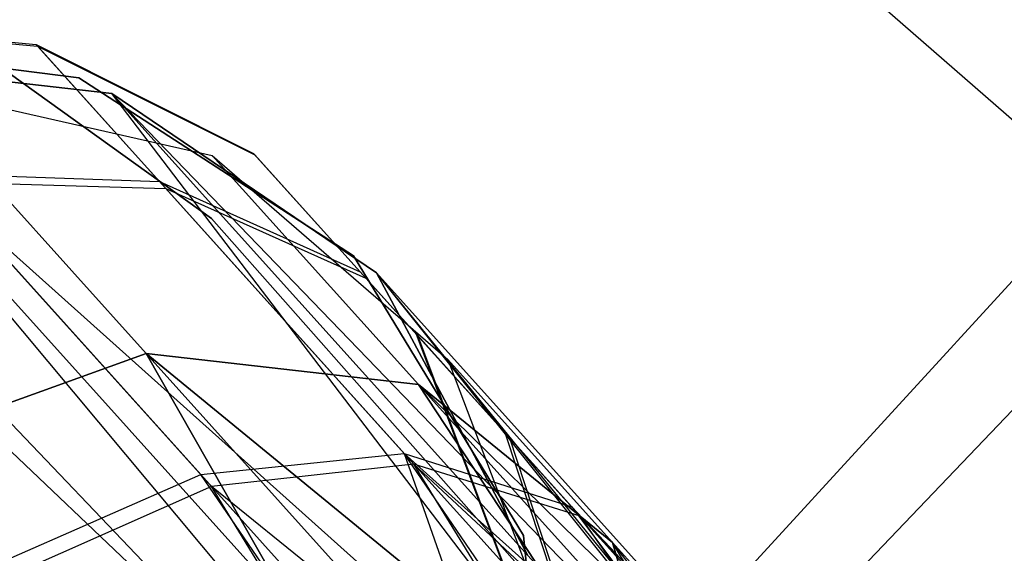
# Model space of a CAD drawing. Extents: x 0.3 to 7.1, y -3.38 to 3.38.
# Tile 385 of 604: x 4.72 to 4.87, y -1.09 to -1.01. Entities that reach past the tile are written whole.
import ezdxf

# ---------------------------------------------------------------- set-up
doc = ezdxf.new("R2010")
doc.units = 0
doc.header["$LTSCALE"] = 2.54
doc.layers.get('0').update_dxf_attribs({"linetype": 'CONTINUOUS'})

# ---------------------------------------------------------------- blocks, each defined once
blk = doc.blocks.new('SINGLES_AVVSTL_STL')
at = {"color": 0}
for p, q in [((4.89209, -1.04473, 5.1494), (4.76413, -0.93294, 5.30457)), ((4.89209, -1.04473, 5.1494), (4.76413, -0.93294, 5.30457)), ((4.68702, -1.01024, 54.68483), (4.7234, -1.01365, 54.68875)), ((4.68702, -1.01024, 54.68483), (4.7234, -1.01365, 54.68875)), ((4.68728, -1.01053, 54.76807), (4.72363, -1.01391, 54.7639)), ((4.68728, -1.01053, 54.76807), (4.72363, -1.01391, 54.7639)), ((4.68127, -1.01244, 61.72336), (4.72983, -1.01864, 61.72336)), ((4.72983, -1.01864, 61.52336), (4.68127, -1.01244, 61.52336)), ((4.72983, -1.01864, 61.52336), (4.68127, -1.01244, 61.52336)), ((4.68127, -1.01244, 61.72336), (4.72983, -1.01864, 61.72336)), ((4.7135, -1.01376, 54.83894), (4.74967, -1.0397, 54.83894)), ((4.74967, -1.0397, 54.63894), (4.7135, -1.01376, 54.63894)), ((4.74967, -1.0397, 54.63894), (4.7135, -1.01376, 54.63894)), ((4.7135, -1.01376, 54.83894), (4.74967, -1.0397, 54.83894)), ((4.7135, -1.01377, 20.47364), (4.74967, -1.0397, 20.47364)), ((4.74967, -1.0397, 20.27364), (4.7135, -1.01377, 20.27364)), ((4.74967, -1.0397, 20.27364), (4.7135, -1.01377, 20.27364)), ((4.7135, -1.01377, 20.47364), (4.74967, -1.0397, 20.47364)), ((4.7234, -1.01365, 54.68875), (4.74185, -1.03414, 54.60533)), ((4.7234, -1.01365, 54.68875), (4.75595, -1.02996, 54.69369)), ((4.7234, -1.01365, 54.68875), (4.74185, -1.03414, 54.60533)), ((4.72363, -1.01391, 54.7639), (4.7234, -1.01365, 54.68875)), ((4.7234, -1.01365, 54.68875), (4.75595, -1.02996, 54.69369)), ((4.72363, -1.01391, 54.7639), (4.7234, -1.01365, 54.68875)), ((4.72363, -1.01391, 54.7639), (4.75616, -1.03019, 54.75864)), ((4.74284, -1.03523, 54.84768), (4.72363, -1.01391, 54.7639)), ((4.72363, -1.01391, 54.7639), (4.75616, -1.03019, 54.75864)), ((4.74284, -1.03523, 54.84768), (4.72363, -1.01391, 54.7639)), ((4.73473, -1.02097, 61.75081), (4.68717, -1.01558, 61.75081)), ((4.82393, -1.13801, 61.36034), (4.68717, -1.01558, 61.34243)), ((4.68717, -1.01558, 61.34243), (4.73473, -1.02097, 61.37825)), ((4.80658, -1.14817, 61.34244), (4.68717, -1.01558, 61.34243)), ((4.82393, -1.13801, 61.36034), (4.68717, -1.01558, 61.34243)), ((4.80658, -1.14817, 61.34244), (4.68717, -1.01558, 61.34243)), ((4.80107, -1.15186, 61.33827), (4.68717, -1.01558, 61.34243)), ((4.80107, -1.15186, 61.33827), (4.68717, -1.01558, 61.34243)), ((4.68717, -1.01558, 61.34243), (4.73473, -1.02097, 61.37825)), ((4.73473, -1.02097, 61.75081), (4.68717, -1.01558, 61.75081)), ((4.81271, -1.11096, 54.63894), (4.90034, -1.01534, 54.63894)), ((4.90034, -1.01534, 54.83894), (4.81271, -1.11096, 54.83894)), ((4.90034, -1.01534, 54.83894), (4.81271, -1.11096, 54.83894)), ((4.81271, -1.11096, 54.63894), (4.90034, -1.01534, 54.63894)), ((4.81271, -1.11096, 20.27364), (4.90034, -1.01534, 20.27364)), ((4.90034, -1.01534, 20.47364), (4.81271, -1.11096, 20.47364)), ((4.90034, -1.01534, 20.47364), (4.81271, -1.11096, 20.47364)), ((4.81271, -1.11096, 20.27364), (4.90034, -1.01534, 20.27364)), ((4.72983, -1.01864, 61.72336), (4.77089, -1.04529, 61.72336)), ((4.77089, -1.04529, 61.52336), (4.72983, -1.01864, 61.52336)), ((4.72983, -1.01864, 61.52336), (4.72983, -1.01864, 61.72336)), ((4.72983, -1.01864, 61.52336), (4.72983, -1.01864, 61.72336)), ((4.77089, -1.04529, 61.52336), (4.72983, -1.01864, 61.52336)), ((4.72983, -1.01864, 61.72336), (4.77089, -1.04529, 61.72336)), ((4.70387, -1.01992, 20.28282), (4.73989, -1.05992, 20.17199)), ((4.70387, -1.01992, 20.28282), (4.73989, -1.05992, 20.17199)), ((4.70387, -1.01992, 20.28282), (4.74976, -1.03025, 20.29165)), ((4.70387, -1.01992, 20.40604), (4.74976, -1.03025, 20.39721)), ((4.70387, -1.01992, 20.28282), (4.74976, -1.03025, 20.29165)), ((4.73989, -1.05992, 20.51688), (4.70387, -1.01992, 20.40604)), ((4.73989, -1.05992, 20.51688), (4.70387, -1.01992, 20.40604)), ((4.70387, -1.01992, 20.40604), (4.74976, -1.03025, 20.39721)), ((4.80107, -1.15186, 61.33827), (4.66381, -1.02154, 61.33122)), ((4.80107, -1.15186, 61.33827), (4.66381, -1.02154, 61.33122)), ((4.77434, -1.04784, 61.75081), (4.73473, -1.02097, 61.75081)), ((4.84129, -1.13143, 61.3901), (4.73473, -1.02097, 61.37825)), ((4.73473, -1.02097, 61.37825), (4.77434, -1.04784, 61.42473)), ((4.83559, -1.13297, 61.37828), (4.73473, -1.02097, 61.37825)), ((4.84129, -1.13143, 61.3901), (4.73473, -1.02097, 61.37825)), ((4.83559, -1.13297, 61.37828), (4.73473, -1.02097, 61.37825)), ((4.82393, -1.13801, 61.36034), (4.73473, -1.02097, 61.37825)), ((4.82393, -1.13801, 61.36034), (4.73473, -1.02097, 61.37825)), ((4.73473, -1.02097, 61.37825), (4.77434, -1.04784, 61.42473)), ((4.73473, -1.02097, 61.37825), (4.73473, -1.02097, 61.75081)), ((4.77434, -1.04784, 61.75081), (4.73473, -1.02097, 61.75081)), ((4.73473, -1.02097, 61.37825), (4.73473, -1.02097, 61.75081)), ((4.79362, -1.14771, 5.1494), (4.6762, -1.0249, 5.30457)), ((4.79362, -1.14771, 5.1494), (4.6762, -1.0249, 5.30457)), ((4.74976, -1.03025, 20.29165), (4.78062, -1.06453, 20.1967)), ((4.74976, -1.03025, 20.29165), (4.78062, -1.06453, 20.1967)), ((4.74976, -1.03025, 20.29165), (4.78503, -1.0608, 20.30231)), ((4.74976, -1.03025, 20.39721), (4.74976, -1.03025, 20.29165)), ((4.74976, -1.03025, 20.39721), (4.74976, -1.03025, 20.29165)), ((4.74976, -1.03025, 20.39721), (4.78503, -1.0608, 20.38656)), ((4.74976, -1.03025, 20.29165), (4.78503, -1.0608, 20.30231)), ((4.78062, -1.06453, 20.49216), (4.74976, -1.03025, 20.39721)), ((4.78062, -1.06453, 20.49216), (4.74976, -1.03025, 20.39721)), ((4.74976, -1.03025, 20.39721), (4.78503, -1.0608, 20.38656)), ((4.75595, -1.02996, 54.69369), (4.7719, -1.04768, 54.62158)), ((4.75616, -1.03019, 54.75864), (4.75595, -1.02996, 54.69369)), ((4.75595, -1.02996, 54.69369), (4.7719, -1.04768, 54.62158)), ((4.75616, -1.03019, 54.75864), (4.75595, -1.02996, 54.69369)), ((4.77275, -1.04862, 54.83106), (4.75616, -1.03019, 54.75864)), ((4.77275, -1.04862, 54.83106), (4.75616, -1.03019, 54.75864)), ((4.70745, -1.03294, 54.59245), (4.74804, -1.07801, 54.51583)), ((4.70745, -1.03294, 54.59245), (4.74185, -1.03414, 54.60533)), ((4.70745, -1.03294, 54.59245), (4.74804, -1.07801, 54.51583)), ((4.70745, -1.03294, 54.59245), (4.74185, -1.03414, 54.60533)), ((4.70854, -1.03415, 54.86085), (4.74284, -1.03523, 54.84768)), ((4.74963, -1.07978, 54.93658), (4.70854, -1.03415, 54.86085)), ((4.70854, -1.03415, 54.86085), (4.74284, -1.03523, 54.84768)), ((4.74963, -1.07978, 54.93658), (4.70854, -1.03415, 54.86085)), ((4.74185, -1.03414, 54.60533), (4.77849, -1.07484, 54.53615)), ((4.74185, -1.03414, 54.60533), (4.7719, -1.04768, 54.62158)), ((4.74185, -1.03414, 54.60533), (4.77849, -1.07484, 54.53615)), ((4.74185, -1.03414, 54.60533), (4.7719, -1.04768, 54.62158)), ((4.74284, -1.03523, 54.84768), (4.77275, -1.04862, 54.83106)), ((4.77993, -1.07644, 54.91605), (4.74284, -1.03523, 54.84768)), ((4.74284, -1.03523, 54.84768), (4.77275, -1.04862, 54.83106)), ((4.77993, -1.07644, 54.91605), (4.74284, -1.03523, 54.84768)), ((4.74967, -1.0397, 54.83894), (4.81271, -1.11096, 54.83894)), ((4.81271, -1.11096, 54.63894), (4.74967, -1.0397, 54.63894)), ((4.74967, -1.0397, 54.83894), (4.74967, -1.0397, 54.63894)), ((4.81271, -1.11096, 54.63894), (4.74967, -1.0397, 54.63894)), ((4.74967, -1.0397, 54.83894), (4.81271, -1.11096, 54.83894)), ((4.74967, -1.0397, 54.83894), (4.74967, -1.0397, 54.63894)), ((4.74967, -1.0397, 20.47364), (4.81271, -1.11096, 20.47364)), ((4.81271, -1.11096, 20.27364), (4.74967, -1.0397, 20.27364)), ((4.74967, -1.0397, 20.47364), (4.74967, -1.0397, 20.27364)), ((4.81271, -1.11096, 20.27364), (4.74967, -1.0397, 20.27364)), ((4.74967, -1.0397, 20.47364), (4.81271, -1.11096, 20.47364)), ((4.74967, -1.0397, 20.47364), (4.74967, -1.0397, 20.27364)), ((4.77089, -1.04529, 61.72336), (4.79632, -1.08712, 61.72336)), ((4.79632, -1.08712, 61.52336), (4.77089, -1.04529, 61.52336)), ((4.77089, -1.04529, 61.52336), (4.77089, -1.04529, 61.72336)), ((4.77089, -1.04529, 61.52336), (4.77089, -1.04529, 61.72336)), ((4.79632, -1.08712, 61.52336), (4.77089, -1.04529, 61.52336)), ((4.77089, -1.04529, 61.72336), (4.79632, -1.08712, 61.72336)), ((4.79362, -1.14771, 5.1494), (4.89209, -1.04473, 5.1494)), ((4.79362, -1.14771, 5.1494), (4.89209, -1.04473, 5.1494)), ((4.7719, -1.04768, 54.62158), (4.80358, -1.08285, 54.56178)), ((4.7719, -1.04768, 54.62158), (4.80358, -1.08285, 54.56178)), ((4.80482, -1.08423, 54.89016), (4.77275, -1.04862, 54.83106)), ((4.80482, -1.08423, 54.89016), (4.77275, -1.04862, 54.83106)), ((4.79692, -1.09004, 61.75081), (4.77434, -1.04784, 61.75081)), ((4.85167, -1.14296, 61.45933), (4.77434, -1.04784, 61.42473)), ((4.77434, -1.04784, 61.42473), (4.79692, -1.09004, 61.47119)), ((4.85167, -1.14296, 61.45933), (4.77434, -1.04784, 61.42473)), ((4.85094, -1.13292, 61.42377), (4.77434, -1.04784, 61.42473)), ((4.85094, -1.13292, 61.42377), (4.77434, -1.04784, 61.42473)), ((4.84129, -1.13143, 61.3901), (4.77434, -1.04784, 61.42473)), ((4.84129, -1.13143, 61.3901), (4.77434, -1.04784, 61.42473)), ((4.77434, -1.04784, 61.42473), (4.79692, -1.09004, 61.47119)), ((4.77434, -1.04784, 61.42473), (4.77434, -1.04784, 61.75081)), ((4.79692, -1.09004, 61.75081), (4.77434, -1.04784, 61.75081)), ((4.77434, -1.04784, 61.42473), (4.77434, -1.04784, 61.75081)), ((4.78028, -1.05698, 54.69898), (4.79311, -1.09107, 54.70392)), ((4.78028, -1.05698, 54.69898), (4.79355, -1.07172, 54.63901)), ((4.78028, -1.05698, 54.69898), (4.79311, -1.09107, 54.70392)), ((4.78045, -1.05717, 54.75301), (4.78028, -1.05698, 54.69898)), ((4.78045, -1.05717, 54.75301), (4.78028, -1.05698, 54.69898)), ((4.78028, -1.05698, 54.69898), (4.79355, -1.07172, 54.63901)), ((4.78045, -1.05717, 54.75301), (4.79324, -1.09122, 54.74775)), ((4.78045, -1.05717, 54.75301), (4.79324, -1.09122, 54.74775)), ((4.79426, -1.0725, 54.81324), (4.78045, -1.05717, 54.75301)), ((4.79426, -1.0725, 54.81324), (4.78045, -1.05717, 54.75301)), ((4.69681, -1.07541, 20.15803), (4.73989, -1.05992, 20.17199)), ((4.73989, -1.05992, 20.51688), (4.69681, -1.07541, 20.53083)), ((4.69681, -1.07541, 20.15803), (4.73989, -1.05992, 20.17199)), ((4.73989, -1.05992, 20.51688), (4.69681, -1.07541, 20.53083)), ((4.73989, -1.05992, 20.17199), (4.78604, -1.14083, 20.08342)), ((4.73989, -1.05992, 20.17199), (4.78604, -1.14083, 20.08342)), ((4.73989, -1.05992, 20.17199), (4.8047, -1.1319, 20.09581)), ((4.78604, -1.14083, 20.60545), (4.73989, -1.05992, 20.51688)), ((4.73989, -1.05992, 20.17199), (4.8047, -1.1319, 20.09581)), ((4.73989, -1.05992, 20.17199), (4.82172, -1.12692, 20.11213)), ((4.73989, -1.05992, 20.17199), (4.82172, -1.12692, 20.11213)), ((4.73989, -1.05992, 20.17199), (4.78062, -1.06453, 20.1967)), ((4.8047, -1.1319, 20.59306), (4.73989, -1.05992, 20.51688)), ((4.78604, -1.14083, 20.60545), (4.73989, -1.05992, 20.51688)), ((4.8047, -1.1319, 20.59306), (4.73989, -1.05992, 20.51688)), ((4.82172, -1.12692, 20.57673), (4.73989, -1.05992, 20.51688)), ((4.82172, -1.12692, 20.57673), (4.73989, -1.05992, 20.51688)), ((4.78062, -1.06453, 20.49216), (4.73989, -1.05992, 20.51688)), ((4.73989, -1.05992, 20.17199), (4.78062, -1.06453, 20.1967)), ((4.78062, -1.06453, 20.49216), (4.73989, -1.05992, 20.51688)), ((4.78503, -1.0608, 20.30231), (4.80966, -1.08816, 20.22652)), ((4.78503, -1.0608, 20.30231), (4.80966, -1.08816, 20.22652)), ((4.78503, -1.0608, 20.30231), (4.8016, -1.10457, 20.31234)), ((4.78503, -1.0608, 20.38656), (4.78503, -1.0608, 20.30231)), ((4.78503, -1.0608, 20.38656), (4.78503, -1.0608, 20.30231)), ((4.78503, -1.0608, 20.38656), (4.8016, -1.10457, 20.37653)), ((4.78503, -1.0608, 20.30231), (4.8016, -1.10457, 20.31234)), ((4.80966, -1.08816, 20.46236), (4.78503, -1.0608, 20.38656)), ((4.80966, -1.08816, 20.46236), (4.78503, -1.0608, 20.38656)), ((4.78503, -1.0608, 20.38656), (4.8016, -1.10457, 20.37653)), ((4.78062, -1.06453, 20.1967), (4.82172, -1.12692, 20.11213)), ((4.78062, -1.06453, 20.1967), (4.82172, -1.12692, 20.11213)), ((4.78062, -1.06453, 20.1967), (4.83614, -1.12618, 20.13144)), ((4.82172, -1.12692, 20.57673), (4.78062, -1.06453, 20.49216)), ((4.78062, -1.06453, 20.1967), (4.83614, -1.12618, 20.13144)), ((4.78062, -1.06453, 20.1967), (4.8471, -1.12974, 20.15262)), ((4.78062, -1.06453, 20.1967), (4.8471, -1.12974, 20.15262)), ((4.78062, -1.06453, 20.1967), (4.80966, -1.08816, 20.22652)), ((4.83614, -1.12618, 20.55742), (4.78062, -1.06453, 20.49216)), ((4.82172, -1.12692, 20.57673), (4.78062, -1.06453, 20.49216)), ((4.83614, -1.12618, 20.55742), (4.78062, -1.06453, 20.49216)), ((4.8471, -1.12974, 20.53625), (4.78062, -1.06453, 20.49216)), ((4.8471, -1.12974, 20.53625), (4.78062, -1.06453, 20.49216)), ((4.80966, -1.08816, 20.46236), (4.78062, -1.06453, 20.49216)), ((4.78062, -1.06453, 20.1967), (4.80966, -1.08816, 20.22652)), ((4.80966, -1.08816, 20.46236), (4.78062, -1.06453, 20.49216)), ((4.79355, -1.07172, 54.63901), (4.80387, -1.10302, 54.65527)), ((4.79355, -1.07172, 54.63901), (4.81989, -1.10097, 54.58928)), ((4.79355, -1.07172, 54.63901), (4.80387, -1.10302, 54.65527)), ((4.79355, -1.07172, 54.63901), (4.81989, -1.10097, 54.58928)), ((4.79426, -1.0725, 54.81324), (4.80444, -1.10366, 54.79662)), ((4.82093, -1.10212, 54.86239), (4.79426, -1.0725, 54.81324)), ((4.79426, -1.0725, 54.81324), (4.80444, -1.10366, 54.79662)), ((4.82093, -1.10212, 54.86239), (4.79426, -1.0725, 54.81324)), ((4.74804, -1.07801, 54.51583), (4.77849, -1.07484, 54.53615)), ((4.74804, -1.07801, 54.51583), (4.77849, -1.07484, 54.53615)), ((4.77849, -1.07484, 54.53615), (4.7999, -1.13561, 54.46711)), ((4.83642, -1.12675, 54.50723), (4.77849, -1.07484, 54.53615)), ((4.77849, -1.07484, 54.53615), (4.80358, -1.08285, 54.56178)), ((4.83642, -1.12675, 54.50723), (4.77849, -1.07484, 54.53615)), ((4.81583, -1.1295, 54.48084), (4.77849, -1.07484, 54.53615)), ((4.81583, -1.1295, 54.48084), (4.77849, -1.07484, 54.53615)), ((4.77849, -1.07484, 54.53615), (4.7999, -1.13561, 54.46711)), ((4.77849, -1.07484, 54.53615), (4.80358, -1.08285, 54.56178)), ((4.77993, -1.07644, 54.91605), (4.74963, -1.07978, 54.93658)), ((4.77993, -1.07644, 54.91605), (4.74963, -1.07978, 54.93658)), ((4.77993, -1.07644, 54.91605), (4.83537, -1.12804, 54.94752)), ((4.80482, -1.08423, 54.89016), (4.77993, -1.07644, 54.91605)), ((4.81412, -1.13192, 54.97326), (4.77993, -1.07644, 54.91605)), ((4.81412, -1.13192, 54.97326), (4.77993, -1.07644, 54.91605)), ((4.82698, -1.12869, 54.95919), (4.77993, -1.07644, 54.91605)), ((4.82698, -1.12869, 54.95919), (4.77993, -1.07644, 54.91605)), ((4.77993, -1.07644, 54.91605), (4.83537, -1.12804, 54.94752)), ((4.80482, -1.08423, 54.89016), (4.77993, -1.07644, 54.91605)), ((4.71632, -1.09195, 54.50357), (4.74804, -1.07801, 54.51583)), ((4.71632, -1.09195, 54.50357), (4.74804, -1.07801, 54.51583)), ((4.7999, -1.13561, 54.46711), (4.74804, -1.07801, 54.51583)), ((4.7999, -1.13561, 54.46711), (4.74804, -1.07801, 54.51583)), ((4.79083, -1.14018, 54.46114), (4.74804, -1.07801, 54.51583)), ((4.79083, -1.14018, 54.46114), (4.74804, -1.07801, 54.51583)), ((4.74963, -1.07978, 54.93658), (4.718, -1.09382, 54.94895)), ((4.74963, -1.07978, 54.93658), (4.718, -1.09382, 54.94895)), ((4.78878, -1.14361, 54.99196), (4.74963, -1.07978, 54.93658)), ((4.78878, -1.14361, 54.99196), (4.74963, -1.07978, 54.93658)), ((4.81412, -1.13192, 54.97326), (4.74963, -1.07978, 54.93658)), ((4.81412, -1.13192, 54.97326), (4.74963, -1.07978, 54.93658)), ((4.84485, -1.1287, 54.52325), (4.80358, -1.08285, 54.56178)), ((4.8503, -1.13226, 54.53752), (4.80358, -1.08285, 54.56178)), ((4.80358, -1.08285, 54.56178), (4.83642, -1.12675, 54.50723)), ((4.8503, -1.13226, 54.53752), (4.80358, -1.08285, 54.56178)), ((4.80358, -1.08285, 54.56178), (4.85108, -1.13307, 54.54008)), ((4.84485, -1.1287, 54.52325), (4.80358, -1.08285, 54.56178)), ((4.80358, -1.08285, 54.56178), (4.83642, -1.12675, 54.50723)), ((4.85477, -1.13971, 54.5569), (4.80358, -1.08285, 54.56178)), ((4.8518, -1.13393, 54.54262), (4.80358, -1.08285, 54.56178)), ((4.8518, -1.13393, 54.54262), (4.80358, -1.08285, 54.56178)), ((4.80358, -1.08285, 54.56178), (4.85108, -1.13307, 54.54008)), ((4.85477, -1.13971, 54.5569), (4.80358, -1.08285, 54.56178)), ((4.85224, -1.13436, 54.91094), (4.80482, -1.08423, 54.89016)), ((4.80482, -1.08423, 54.89016), (4.85154, -1.13363, 54.91328)), ((4.85224, -1.13436, 54.91094), (4.80482, -1.08423, 54.89016)), ((4.8529, -1.13514, 54.90861), (4.80482, -1.08423, 54.89016)), ((4.8529, -1.13514, 54.90861), (4.80482, -1.08423, 54.89016)), ((4.82093, -1.10212, 54.86239), (4.80482, -1.08423, 54.89016)), ((4.83537, -1.12804, 54.94752), (4.80482, -1.08423, 54.89016)), ((4.83537, -1.12804, 54.94752), (4.80482, -1.08423, 54.89016)), ((4.84606, -1.13004, 54.92779), (4.80482, -1.08423, 54.89016)), ((4.84606, -1.13004, 54.92779), (4.80482, -1.08423, 54.89016)), ((4.80482, -1.08423, 54.89016), (4.85154, -1.13363, 54.91328)), ((4.82093, -1.10212, 54.86239), (4.80482, -1.08423, 54.89016)), ((4.79632, -1.08712, 61.72336), (4.80109, -1.13584, 61.72336)), ((4.80109, -1.13584, 61.52336), (4.79632, -1.08712, 61.52336)), ((4.79632, -1.08712, 61.52336), (4.79632, -1.08712, 61.72336)), ((4.79632, -1.08712, 61.52336), (4.79632, -1.08712, 61.72336)), ((4.80109, -1.13584, 61.52336), (4.79632, -1.08712, 61.52336)), ((4.79632, -1.08712, 61.72336), (4.80109, -1.13584, 61.72336)), ((4.80966, -1.08816, 20.22652), (4.8471, -1.12974, 20.15262)), ((4.80966, -1.08816, 20.22652), (4.85398, -1.13738, 20.17442)), ((4.80966, -1.08816, 20.22652), (4.8471, -1.12974, 20.15262)), ((4.8471, -1.12974, 20.53625), (4.80966, -1.08816, 20.46236)), ((4.85413, -1.16291, 20.2149), (4.80966, -1.08816, 20.22652)), ((4.80966, -1.08816, 20.22652), (4.82037, -1.12542, 20.25459)), ((4.85413, -1.16291, 20.2149), (4.80966, -1.08816, 20.22652)), ((4.85637, -1.14865, 20.1956), (4.80966, -1.08816, 20.22652)), ((4.85637, -1.14865, 20.1956), (4.80966, -1.08816, 20.22652)), ((4.80966, -1.08816, 20.22652), (4.85398, -1.13738, 20.17442)), ((4.8471, -1.12974, 20.53625), (4.80966, -1.08816, 20.46236)), ((4.85398, -1.13738, 20.51445), (4.80966, -1.08816, 20.46236)), ((4.85398, -1.13738, 20.51445), (4.80966, -1.08816, 20.46236)), ((4.85637, -1.14865, 20.49327), (4.80966, -1.08816, 20.46236)), ((4.85637, -1.14865, 20.49327), (4.80966, -1.08816, 20.46236)), ((4.82037, -1.12542, 20.43428), (4.80966, -1.08816, 20.46236)), ((4.80966, -1.08816, 20.22652), (4.82037, -1.12542, 20.25459)), ((4.82037, -1.12542, 20.43428), (4.80966, -1.08816, 20.46236))]:
    blk.add_line(p, q, dxfattribs=at)

msp = doc.modelspace()

# ---------------------------------------------------------------- block references
at = {"color": 0}
msp.add_blockref('SINGLES_AVVSTL_STL', (0, 0), dxfattribs=at)

doc.saveas('drawing.dxf')
